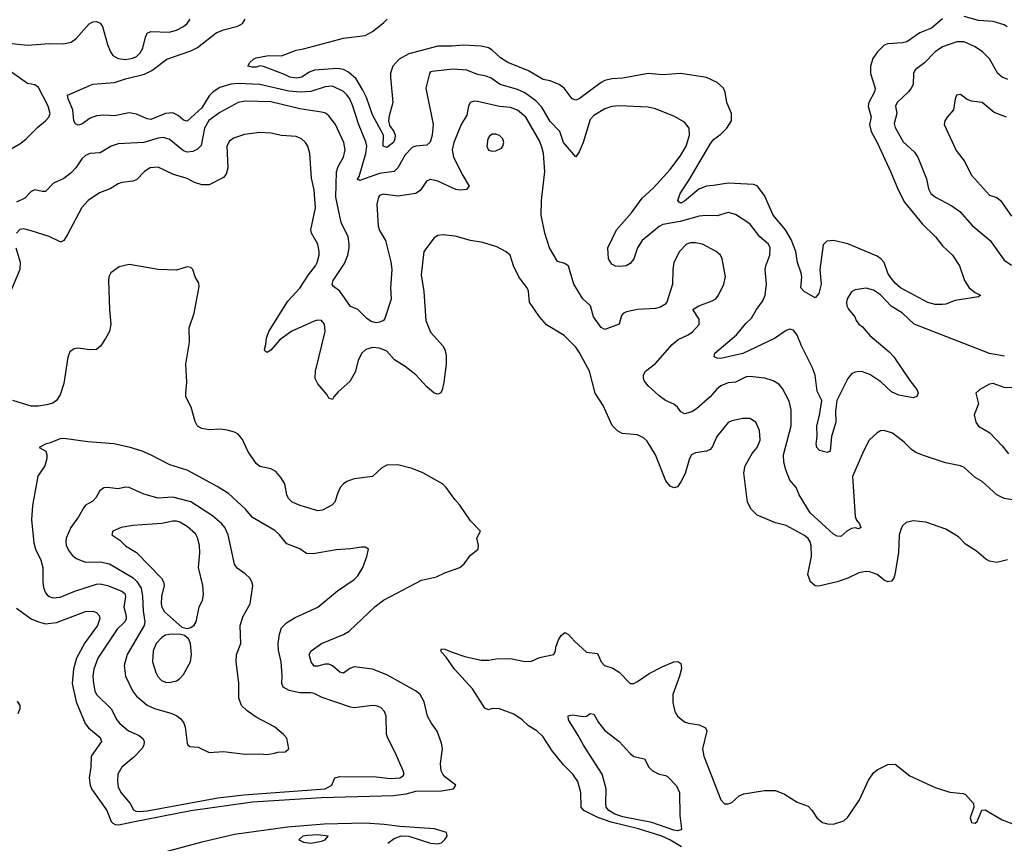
# Model space of a CAD drawing. Header units: inches. Extents: x 1305375 to 1407406, y 744550 to 841633.
# Tile 328 of 509: x 1362087 to 1367511, y 793810 to 798347. Entities that reach past the tile are written whole.
import ezdxf

# ---------------------------------------------------------------- set-up
doc = ezdxf.new("R2010")
doc.units = ezdxf.units.IN
doc.header["$MEASUREMENT"] = 0
doc.layers.add('B3769', color=7, linetype='Continuous')

msp = doc.modelspace()

# ---------------------------------------------------------------- linework, layer by layer
at = {"layer": 'B3769', "color": 5}
for points, elevation in [([(1362010, 798218.5), (1362130, 798206), (1362250, 798215.4), (1362330, 798214.4), (1362370, 798222.7), (1362397.7, 798242.3), (1362470, 798323.7), (1362490, 798334.9), (1362510, 798336.5), (1362530, 798328), (1362543.1, 798310), (1362571.1, 798210), (1362587.3, 798170), (1362600.8, 798150), (1362630, 798132.2), (1362670, 798128.1), (1362710, 798134.7), (1362730, 798144.5), (1362750, 798163.6), (1362766, 798190), (1362779.3, 798250), (1362790, 798271.8), (1362810, 798281.5), (1362910, 798277.2), (1362950, 798288.2), (1362990, 798309.2), (1363010, 798324.9), (1363026.9, 798350)], 1160), ([(1367512.7, 796492.7), (1367430, 796507.4), (1367015.1, 796670), (1366951.3, 796730), (1366888.4, 796768.4), (1366830, 796830.8), (1366790, 796857.6), (1366750, 796867.6), (1366690, 796858.3), (1366670, 796847.8), (1366645.5, 796810), (1366641.3, 796790), (1366643.2, 796770), (1366652.6, 796752.6), (1366687, 796710), (1366694.9, 796690), (1366710.4, 796670), (1366730, 796654), (1366770, 796607.9), (1366877.2, 796517.2), (1366902.4, 796490), (1366990, 796359.5), (1367030.2, 796310.2), (1367037.6, 796290), (1367028.5, 796271.5), (1367010, 796264.2), (1366930, 796278.7), (1366890, 796296.4), (1366831.9, 796351.9), (1366770, 796392.2), (1366730, 796406.6), (1366710, 796409), (1366690, 796406), (1366670, 796395.3), (1366649.2, 796370), (1366588.9, 796250), (1366581.5, 796190), (1366583.8, 796130), (1366559.2, 796050), (1366551.7, 795970), (1366537.7, 795962.3), (1366493.4, 795973.4), (1366478.3, 795990), (1366474.5, 796010), (1366479.8, 796050), (1366477.6, 796110), (1366493.2, 796166.8), (1366506.4, 796250), (1366480.8, 796300.8), (1366468.6, 796388.6), (1366453.5, 796433.5), (1366393.5, 796550), (1366370, 796609.6), (1366350, 796636.9), (1366330, 796641.7), (1366310, 796634.8), (1366244.4, 796590), (1366070, 796507.7), (1365950, 796480.4), (1365930, 796481.7), (1365912.3, 796490), (1365916.3, 796510), (1366035.6, 796610), (1366087.1, 796672.9), (1366118.1, 796701.9), (1366145.6, 796750), (1366181.2, 796798.8), (1366194.5, 796830), (1366200.8, 796890), (1366194.6, 796970), (1366197.4, 796990), (1366219.4, 797050), (1366220.6, 797090), (1366211.4, 797110), (1366165.1, 797150), (1366110, 797221.7), (1366030, 797272.8), (1365990, 797284), (1365930, 797267.1), (1365868.8, 797268.8), (1365830, 797264.1), (1365725.2, 797234.8), (1365630, 797219), (1365610, 797207.8), (1365515.8, 797130), (1365491.3, 797090), (1365470.1, 797029.9), (1365450, 797003.5), (1365428.9, 796991.1), (1365393.4, 796986.6), (1365370, 796989.8), (1365350, 796999.8), (1365331.6, 797030), (1365326.9, 797090), (1365375.3, 797190), (1365458, 797282), (1365516.2, 797363.8), (1365578.8, 797421.2), (1365670, 797522.2), (1365730, 797600.7), (1365759.5, 797650), (1365777, 797710), (1365775.3, 797750), (1365750, 797782), (1365693.8, 797813.8), (1365590, 797856), (1365550, 797864.5), (1365390, 797872.6), (1365350, 797868.2), (1365310, 797856.5), (1365250, 797819.8), (1365230, 797797.6), (1365191.7, 797670), (1365170, 797619.6), (1365150, 797591.8), (1365082.2, 797670), (1365062.2, 797730), (1365010, 797786.1), (1364964.2, 797864.2), (1364930, 797899.8), (1364870, 797943), (1364830, 797962.2), (1364734.5, 797990), (1364683.7, 798023.7), (1364656.3, 798036.3), (1364610, 798044.3), (1364550, 798069), (1364474.8, 798074.8), (1364358.5, 798061.5), (1364350, 798058.9), (1364344.2, 798050), (1364325.2, 797970), (1364365.6, 797770), (1364359.7, 797710), (1364348.4, 797671.6), (1364330, 797655.4), (1364270, 797650.8), (1364250, 797642.9), (1364210, 797602), (1364169.6, 797530.4), (1364150, 797510.8), (1364070, 797498.8), (1363961.5, 797461.5), (1363954.8, 797465.2), (1363950, 797462), (1363948.5, 797468.5), (1363957.7, 797482.3), (1363994.8, 797610), (1363999, 797650), (1363994.6, 797674.6), (1363952.9, 797772.9), (1363922.7, 797870), (1363905.2, 797910), (1363890, 797933.2), (1363870.7, 797950.7), (1363810, 797980.2), (1363770, 797976.8), (1363690, 797951), (1363632, 797948), (1363570, 797952.3), (1363410.5, 797990.5), (1363290, 797994.7), (1363250, 797990.9), (1363190, 797973.5), (1363152.4, 797950), (1363130, 797926.6), (1363090, 797860.8), (1363010, 797787.6), (1362990, 797794), (1362959.6, 797819.6), (1362930, 797832.8), (1362890, 797829.8), (1362810, 797797.4), (1362790, 797799.8), (1362730, 797826.9), (1362690, 797833.3), (1362610, 797818), (1362550, 797821), (1362510, 797818), (1362476, 797804), (1362430, 797772), (1362410, 797766.3), (1362393.7, 797773.7), (1362385.8, 797790), (1362380.3, 797850), (1362354, 797910), (1362350, 797930.6), (1362490, 797991.5), (1362610, 798001.2), (1362670, 798021.5), (1362774.2, 798045.8), (1362814.1, 798065.9), (1362896.9, 798130), (1363030, 798176), (1363066.3, 798193.7), (1363170, 798275.1), (1363210, 798291.6), (1363289.2, 798310.8), (1363314.6, 798325.4), (1363329.8, 798350)], 1140), ([(1367170, 798350.5), (1367110, 798300.5), (1367046.4, 798273.6), (1366975.2, 798224.8), (1366950, 798218.5), (1366870, 798213.7), (1366850, 798206.6), (1366812.6, 798170), (1366787.5, 798132.5), (1366774.7, 798090), (1366774.7, 798050), (1366799.7, 797970), (1366795.5, 797950), (1366764.8, 797890), (1366761.3, 797870), (1366778, 797810), (1366768.9, 797770), (1366778.6, 797730), (1366810.9, 797670), (1366886.5, 797506.5), (1366926, 797410), (1366961.8, 797341.8), (1367060.3, 797220.3), (1367133.1, 797150), (1367170, 797101.3), (1367226.7, 797050), (1367263.7, 796990), (1367292.2, 796910), (1367317.8, 796870), (1367350, 796844), (1367380.4, 796830), (1367370, 796819.6), (1367240.6, 796799.4), (1367190, 796779.6), (1367170, 796777), (1367130, 796778.4), (1367090, 796788.4), (1366940.3, 796870), (1366910, 796896), (1366882.2, 796930), (1366869.3, 796950), (1366848.9, 797010), (1366831.6, 797030), (1366810, 797044.8), (1366650, 797111.7), (1366570, 797130.7), (1366533.1, 797126.9), (1366513.5, 797106.5), (1366495.5, 796970), (1366502.4, 796890), (1366490, 796839.3), (1366470, 796814.5), (1366409.3, 796850), (1366389.7, 796870), (1366395.8, 796930), (1366392.8, 796950), (1366372.4, 797010), (1366362.2, 797070), (1366336.3, 797136.3), (1366305.5, 797190), (1366238.6, 797270), (1366190, 797378.7), (1366150, 797430.8), (1366130, 797438.4), (1365990, 797447), (1365910, 797432.7), (1365870, 797430.5), (1365827.7, 797412.3), (1365750, 797347), (1365730, 797336.3), (1365720.9, 797340.9), (1365713.6, 797350), (1365726.3, 797390), (1365775.4, 797464.6), (1365890, 797661.7), (1365910, 797687.4), (1365950, 797716.9), (1365982.7, 797750), (1366007.7, 797790), (1366007.8, 797830), (1365982.7, 797890), (1365973.1, 797946.9), (1365964.4, 797970), (1365930, 798001.6), (1365870, 798028.3), (1365730, 798049.8), (1365630, 798043.8), (1365550, 798050.6), (1365410, 798025), (1365350, 798021.5), (1365310, 798011.6), (1365290, 798000.3), (1365170, 797910.9), (1365150, 797902.7), (1365130, 797911.1), (1365085.7, 797970), (1365059.7, 797990), (1365010, 798009.8), (1364970, 798017.8), (1364890, 798065.5), (1364776.9, 798110), (1364736, 798136), (1364690, 798179.3), (1364670, 798192.4), (1364630, 798200.2), (1364530, 798207), (1364470, 798200.9), (1364390, 798201.2), (1364230, 798157.9), (1364178.4, 798130), (1364141.9, 798090), (1364130, 798052.7), (1364129.5, 798030), (1364143.5, 797890), (1364122.2, 797817.8), (1364118.8, 797790), (1364124.1, 797764.1), (1364148.2, 797730), (1364154.9, 797710), (1364153.4, 797690), (1364145.5, 797670), (1364110, 797643.1), (1364089.8, 797649.8), (1364091.6, 797710), (1364030, 797822), (1363997.6, 797917.6), (1363978.2, 797958.2), (1363940, 798020), (1363897.6, 798057.6), (1363870, 798071.5), (1363837.9, 798077.9), (1363711.3, 798068.7), (1363681.5, 798058.5), (1363641.1, 798030), (1363610, 798024.2), (1363574.5, 798030), (1363545.2, 798045.2), (1363430, 798088.3), (1363410, 798091.6), (1363390, 798085.3), (1363365.1, 798085.1), (1363344.5, 798090), (1363354, 798110), (1363374.5, 798130), (1363390, 798136.2), (1363458, 798150), (1363530, 798147.9), (1363610, 798179.5), (1363650, 798186), (1363870, 798244.8), (1363990, 798258.9), (1364030, 798281.4), (1364092, 798330), (1364111.9, 798350)], 1120), ([(1367527.2, 798307.2), (1367510, 798317.6), (1367450, 798336.8), (1367370, 798342.9), (1367290, 798365)], 1120), ([(1367530, 798017.4), (1367499.8, 798030), (1367476.5, 798050), (1367430.4, 798130.4), (1367391, 798170), (1367350, 798197.3), (1367290, 798224.8), (1367250, 798224.1), (1367170, 798197.8), (1367130.6, 798169.4), (1367071.2, 798108.8), (1367019.5, 798070), (1367010.3, 798050), (1367009, 797990), (1366999, 797970), (1366984, 797950), (1366921.5, 797890), (1366912.4, 797870), (1366919.7, 797830), (1366905.1, 797774.9), (1366910, 797752.7), (1366954.4, 797674.4), (1367016.6, 797616.6), (1367034.4, 797590), (1367082.2, 797470), (1367094.3, 797414.3), (1367107.2, 797390), (1367132.4, 797370), (1367222.2, 797322.2), (1367266.5, 797290), (1367333.8, 797213.8), (1367432.6, 797130), (1367510, 797021.6), (1367550, 796995.3)], 1140), ([(1362030, 797630.7), (1362092.9, 797667.1), (1362123, 797690), (1362186.2, 797753.8), (1362229.8, 797790), (1362247, 797810), (1362254.1, 797830), (1362244.7, 797870), (1362190, 797973.7), (1362170, 797987.6), (1362130, 797995.8), (1361992, 798092)], 1160), ([(1367524, 797810), (1367455.8, 797835.8), (1367390, 797891.3), (1367330, 797898.7), (1367307.2, 797907.2), (1367270, 797934.5), (1367248.7, 797931.3), (1367240.5, 797910), (1367230.5, 797850), (1367196.4, 797810), (1367184.4, 797790), (1367180.4, 797770), (1367245.3, 797625.3), (1367290.3, 797570), (1367330.3, 797490), (1367430, 797380.3), (1367470, 797366.4), (1367490, 797350.4), (1367550, 797263.6)], 1160), ([(1367570, 795699.6), (1367510, 795709.6), (1367469.8, 795729.8), (1367390, 795802.9), (1367350, 795824.7), (1367290, 795880.8), (1367269.9, 795889.9), (1367186.4, 795906.4), (1367065.4, 795945.4), (1367023.6, 795963.6), (1367000, 795980), (1366960, 796020), (1366894.5, 796070), (1366850, 796084.7), (1366830, 796082.4), (1366810, 796071.8), (1366767.2, 796030), (1366735.2, 795970), (1366674.9, 795830), (1366689.3, 795609.3), (1366696.4, 795590), (1366714, 795570), (1366720.5, 795550), (1366710, 795541.6), (1366690, 795546.9), (1366670, 795544.4), (1366643.8, 795530), (1366610, 795500.7), (1366590, 795502.4), (1366570, 795513), (1366441.9, 795630), (1366381.7, 795730), (1366365, 795770), (1366330.6, 795810.6), (1366307.2, 795867.2), (1366296.9, 795910), (1366294.1, 795950), (1366337.9, 796110), (1366336.8, 796196.8), (1366325.3, 796245.3), (1366290, 796314.5), (1366270, 796339.7), (1366237.1, 796357.1), (1366191.5, 796371.5), (1366110, 796381.8), (1366090, 796378.8), (1366030, 796350.9), (1365990, 796345.8), (1365950.4, 796330), (1365926.3, 796310), (1365891.3, 796270), (1365816.2, 796203.8), (1365790, 796187.1), (1365750, 796175.3), (1365730, 796186.3), (1365710, 796212.6), (1365690, 796229.8), (1365644.5, 796250), (1365610, 796274.3), (1365549.7, 796330), (1365530, 796355.1), (1365524.5, 796370), (1365524.5, 796390), (1365535.4, 796410), (1365590, 796453.8), (1365681.9, 796558.1), (1365715.4, 796584.6), (1365770, 796610.2), (1365793.2, 796626.8), (1365830, 796668.4), (1365830, 796697.2), (1365796, 796750), (1365829.2, 796770), (1365902.6, 796797.4), (1365921.6, 796810), (1365937.6, 796830), (1365966.6, 796890), (1365974.5, 796930), (1365956.4, 797030), (1365946.9, 797050), (1365924.2, 797070), (1365849.3, 797110), (1365810, 797118.2), (1365783, 797117), (1365760.4, 797110), (1365721.5, 797070), (1365691.6, 797010), (1365684.6, 796970), (1365682.6, 796890), (1365653, 796790), (1365642, 796778), (1365616.9, 796763.1), (1365590, 796755.4), (1365489.7, 796749.7), (1365430, 796738.3), (1365411.4, 796728.6), (1365402.4, 796717.6), (1365390, 796669.3), (1365310, 796640.7), (1365290, 796651.8), (1365247.7, 796710), (1365231.6, 796770), (1365189.1, 796809.1), (1365139.7, 796890), (1365110, 796989.4), (1365090, 797003.5), (1365050, 797014.3), (1365006.2, 797090), (1364980.4, 797170), (1364960.3, 797270), (1364961.3, 797350), (1364979.2, 797510), (1364972, 797610), (1364964.4, 797644.4), (1364950, 797679.2), (1364875.2, 797810), (1364830, 797847.6), (1364790, 797863.9), (1364730, 797868.7), (1364610, 797895.8), (1364590, 797897.3), (1364568.7, 797890), (1364559.6, 797870), (1364550, 797820.9), (1364519.3, 797770), (1364478.7, 797670), (1364469.5, 797630), (1364477.2, 797590), (1364528.1, 797488.1), (1364563, 797430), (1364548.5, 797411.5), (1364512.8, 797407.2), (1364490, 797411.9), (1364390, 797458), (1364350, 797466.9), (1364330, 797458.4), (1364294.1, 797405.9), (1364270.1, 797389.9), (1364170, 797374.3), (1364090, 797385.3), (1364070, 797377.7), (1364063.2, 797370), (1364054.3, 797330), (1364062.1, 797210), (1364070, 797186), (1364101.9, 797130), (1364132.5, 797012.5), (1364138, 796970), (1364129.4, 796870), (1364133.2, 796806.8), (1364098.7, 796701.3), (1364090.9, 796689.1), (1364070, 796679.8), (1364050, 796676.8), (1364023.4, 796683.4), (1364000, 796700), (1363950, 796749.6), (1363910, 796767.3), (1363851.2, 796851.2), (1363816.6, 796876.6), (1363808.2, 796888.2), (1363814, 796910), (1363876.1, 797003.9), (1363894.1, 797050), (1363901.6, 797090), (1363903, 797110), (1363896.7, 797150), (1363858, 797230), (1363829.1, 797370), (1363831.9, 797508.1), (1363842.2, 797537.8), (1363870.6, 797590), (1363880.2, 797630), (1363872.5, 797670), (1363827.6, 797770), (1363790, 797817.8), (1363771, 797831), (1363750, 797838), (1363630, 797856), (1363470, 797893.8), (1363330, 797897), (1363290.6, 797890), (1363190, 797835.2), (1363129.2, 797790.8), (1363105.1, 797750), (1363087.1, 797652.9), (1363066.6, 797633.4), (1363040.2, 797619.8), (1363010, 797616.4), (1362990, 797624.8), (1362910, 797687.8), (1362877.9, 797697.9), (1362850, 797694.8), (1362770, 797669.4), (1362630, 797662.4), (1362590.9, 797649.1), (1362530, 797613.3), (1362476, 797610), (1362450, 797599.3), (1362430, 797581.1), (1362395.5, 797530), (1362370, 797502.4), (1362330, 797472.7), (1362274, 797446), (1362230, 797399.6), (1362210, 797399.7), (1362170, 797409.7), (1362150, 797400.4), (1362115.7, 797364.3), (1362070, 797341.8)], 1160), ([(1367528.6, 795371.4), (1367470, 795357.6), (1367430, 795363.5), (1367410, 795374.3), (1367358.5, 795418.5), (1367297, 795457), (1367258.8, 795498.8), (1367190, 795540.9), (1367078.9, 795578.9), (1367010, 795586), (1366970, 795577.2), (1366950, 795559), (1366941.2, 795538.8), (1366932.7, 795507.3), (1366929.2, 795410), (1366908.4, 795290), (1366902.3, 795270), (1366890, 795254.4), (1366870, 795249.8), (1366850, 795259.4), (1366810, 795289.8), (1366770, 795304.8), (1366750, 795307.1), (1366710, 795299.1), (1366650, 795269.8), (1366590, 795249.8), (1366490, 795226.9), (1366470, 795228), (1366443, 795250), (1366429.8, 795289.8), (1366449.8, 795390), (1366447, 795450), (1366441.8, 795470), (1366430, 795489.7), (1366410, 795505.1), (1366310, 795560.5), (1366250, 795574.7), (1366150, 795616.9), (1366116.2, 795650), (1366096.9, 795690), (1366076.2, 795850), (1366084.5, 795890), (1366122.8, 795957.2), (1366150, 795990.7), (1366165.4, 796030), (1366163.5, 796083.5), (1366142.7, 796130), (1366110, 796149.5), (1366070, 796149.6), (1366010, 796137.4), (1365990, 796127.3), (1365926.7, 796050), (1365904.4, 795995.6), (1365890, 795979.3), (1365870, 795969.6), (1365810, 795961.1), (1365788.9, 795950), (1365777.7, 795930), (1365752.4, 795847.6), (1365730, 795801.6), (1365710, 795773.6), (1365690, 795767.3), (1365670, 795776.9), (1365646.2, 795806.2), (1365590, 795949.6), (1365544.7, 796024.7), (1365523.9, 796043.9), (1365490, 796059.3), (1365406.6, 796066.6), (1365381.2, 796081.2), (1365351.8, 796111.8), (1365301.5, 796221.5), (1365256.9, 796290), (1365225.3, 796410), (1365170, 796514.8), (1365150, 796542.3), (1365086.3, 796606.3), (1364990, 796666.4), (1364950, 796709.7), (1364896.4, 796790), (1364890.7, 796850.7), (1364885.2, 796865.2), (1364836.9, 796930), (1364807.8, 796990), (1364789.6, 797049.6), (1364767.6, 797067.6), (1364715.6, 797095.6), (1364638.6, 797118.6), (1364570, 797131.1), (1364485.8, 797154.2), (1364418.5, 797161.5), (1364390, 797158), (1364370, 797146), (1364313.4, 797070), (1364298, 796942), (1364313.4, 796850), (1364324.5, 796690), (1364350, 796626.4), (1364418.3, 796550), (1364429.3, 796529.3), (1364436.3, 796496.3), (1364436.3, 796450), (1364423.2, 796350), (1364414.5, 796305.5), (1364404.7, 796290), (1364390, 796284.5), (1364370, 796289.6), (1364330, 796324.4), (1364270, 796389.8), (1364210, 796437.1), (1364152.3, 796472.3), (1364110, 796520.3), (1364070, 796537.4), (1364030, 796540.2), (1363994.4, 796530), (1363970, 796507.6), (1363951.4, 796470), (1363934.6, 796405.4), (1363906.1, 796353.9), (1363842.3, 796297.7), (1363818, 796270), (1363810, 796254), (1363790, 796262), (1363780.6, 796280.6), (1363730, 796340.5), (1363715.6, 796370), (1363717.4, 796410), (1363769.8, 796630), (1363766.3, 796670), (1363749.7, 796689.7), (1363730, 796691.6), (1363710, 796686.6), (1363582, 796630), (1363518.4, 796581.6), (1363470, 796527), (1363450, 796513.6), (1363440.1, 796520.1), (1363435.1, 796530), (1363443.2, 796556.8), (1363446.7, 796593.3), (1363460.4, 796630), (1363563.4, 796796.6), (1363630, 796868.4), (1363678.1, 796941.9), (1363716.1, 796990), (1363726.4, 797010), (1363736.4, 797050), (1363737.6, 797070), (1363728.6, 797110), (1363695, 797170), (1363691.3, 797190), (1363715.9, 797310), (1363710, 797408.7), (1363694.4, 797474.4), (1363686, 797610), (1363674.8, 797650), (1363662, 797670), (1363639.6, 797690), (1363610, 797703.9), (1363530, 797707.9), (1363470, 797722.2), (1363410, 797726), (1363325.4, 797714.6), (1363265.4, 797694.6), (1363242.2, 797677.8), (1363227.7, 797650), (1363233.5, 797530), (1363224.6, 797495.4), (1363210, 797477.7), (1363130, 797437.2), (1363090, 797437), (1363050, 797449.2), (1363010, 797471.9), (1362933.7, 797493.7), (1362850, 797534.2), (1362805.5, 797530), (1362774, 797510), (1362730, 797464), (1362710, 797456.8), (1362650, 797450.7), (1362630, 797443.1), (1362584.7, 797415.3), (1362527.5, 797392.5), (1362464.9, 797350), (1362428.5, 797311.5), (1362350, 797163), (1362330, 797129.7), (1362316.2, 797123.8), (1362310, 797122.3), (1362250, 797152.4), (1362150, 797184.1), (1362110, 797194), (1362088.6, 797191.4), (1362069.5, 797170.5)], 1180), ([(1362066.5, 797090), (1362090.5, 797010.5), (1362088.4, 796970), (1362019.3, 796810)], 1180), ([(1362070, 795104.4), (1362150, 795046.4), (1362190, 795029.3), (1362230, 795019.8), (1362290, 795025.9), (1362450, 795086.7), (1362490, 795088.1), (1362510, 795080.9), (1362524.9, 795064.9), (1362528.9, 795048.9), (1362515.5, 795010), (1362445.3, 794914.7), (1362399.6, 794830), (1362383.3, 794770), (1362376.4, 794690), (1362398.9, 794590), (1362448.1, 794470), (1362465.8, 794445.8), (1362530, 794392.4), (1362538.2, 794370), (1362480.8, 794290), (1362478.5, 794230), (1362469.3, 794170), (1362474.5, 794130), (1362482.2, 794110), (1362567.3, 793990), (1362590.9, 793930), (1362600.2, 793920.2), (1362613, 793913), (1362632.6, 793912.6), (1362710, 793928.6), (1363030.5, 793990.5), (1363370, 794038.4), (1363750, 794062.5), (1364146.4, 794073.6), (1364216.9, 794083.1), (1364270, 794097.2), (1364410, 794099.3), (1364477, 794110), (1364489.7, 794130), (1364430, 794176.4), (1364417.8, 794190), (1364409, 794210), (1364406, 794250), (1364416.3, 794330), (1364410, 794362), (1364387.6, 794427.6), (1364353, 794473), (1364333.7, 794510), (1364315.8, 794590), (1364294, 794630), (1364267.6, 794650), (1364110, 794737.8), (1364030, 794768.4), (1363930, 794782.1), (1363906.2, 794773.8), (1363870, 794747.6), (1363850, 794753.3), (1363810, 794787.7), (1363790, 794796.6), (1363770, 794796.4), (1363730, 794785.2), (1363710, 794786.5), (1363692.2, 794810), (1363682, 794850), (1363693, 794870), (1363749.3, 794910.7), (1363870, 794959.7), (1363901.5, 794978.5), (1364046, 795114), (1364092.1, 795150), (1364299.8, 795260.2), (1364382.7, 795277.3), (1364430, 795300.4), (1364511.5, 795328.5), (1364535.1, 795350), (1364570, 795397.1), (1364612.3, 795430), (1364614, 795450), (1364605.1, 795490), (1364626, 795530), (1364570, 795586), (1364512.6, 795672.6), (1364484, 795704), (1364436.5, 795770), (1364415.6, 795790), (1364308.2, 795850), (1364250, 795874.1), (1364170, 795894.1), (1364110, 795892.8), (1364082.3, 795877.7), (1364030, 795830.9), (1363930, 795817.4), (1363890, 795803.5), (1363870.4, 795790), (1363853.4, 795770), (1363839.1, 795740.9), (1363823.6, 795690), (1363807, 795673), (1363755.6, 795644.4), (1363730, 795641.6), (1363632, 795670), (1363587.8, 795690), (1363568.3, 795710), (1363558.9, 795730), (1363546.9, 795790), (1363525.4, 795825.4), (1363497.8, 795857.8), (1363470, 795873.3), (1363410, 795886), (1363390, 795901.6), (1363343.1, 795970), (1363314.5, 796034.5), (1363290, 796063.5), (1363270, 796075.4), (1363230, 796086), (1363190.8, 796090.8), (1363130, 796088.3), (1363090, 796095.5), (1363067.4, 796107.4), (1363053.4, 796133.4), (1363032.2, 796212.2), (1363002.5, 796270), (1363001.6, 796290), (1363007, 796350), (1363002.4, 796450), (1363022.7, 796570), (1363020.9, 796650), (1363048.6, 796730), (1363076.4, 796876.4), (1363074.7, 796894.7), (1363053.2, 796930), (1363041.2, 796970), (1363030, 796981.2), (1363010, 796985.2), (1362950, 796967.6), (1362850, 796970.7), (1362690, 796998.3), (1362634.2, 796985.8), (1362590, 796953.2), (1362578, 796930), (1362575.5, 796910), (1362581.3, 796750), (1362588.9, 796668.9), (1362581.8, 796630), (1362560.6, 796590), (1362531.6, 796548.4), (1362510, 796529.2), (1362471.9, 796528.1), (1362410, 796537.7), (1362387, 796533), (1362363.3, 796516.7), (1362351.4, 796488.6), (1362330, 796343), (1362310, 796280.5), (1362290, 796248.2), (1362270, 796234), (1362234.8, 796225.2), (1362190, 796218.2), (1362150, 796218.7), (1362048.5, 796248.5)], 1220), ([(1367670, 796319), (1367510, 796321.5), (1367450, 796342.4), (1367430, 796338.4), (1367376, 796310), (1367354.8, 796290), (1367368.4, 796230), (1367344.9, 796170), (1367354, 796130), (1367370, 796108), (1367430.8, 796070.8), (1367499.1, 795999.1), (1367534.7, 795954.7)], 1160), ([(1365732.9, 793790), (1365668.1, 793830), (1365625.3, 793850), (1365495.3, 793890), (1365345.6, 793925.6), (1365272.3, 793952.3), (1365195.3, 793990), (1365180.3, 794010), (1365177.6, 794090), (1365162, 794150), (1365134.5, 794190), (1365082.9, 794242.9), (1365020.2, 794320.2), (1364970, 794397.4), (1364936.3, 794430), (1364890, 794457.3), (1364854.5, 794490), (1364810, 794521), (1364730, 794551.6), (1364690, 794551.8), (1364670, 794545.3), (1364650, 794554.3), (1364580.7, 794660.7), (1364481.7, 794770), (1364435.6, 794835.6), (1364410, 794863.7), (1364406.3, 794870), (1364410, 794881), (1364430, 794880.3), (1364463.9, 794863.9), (1364539.8, 794839.8), (1364630, 794819.3), (1364670, 794819.7), (1364710, 794826.9), (1364790, 794828.3), (1364870, 794812), (1364906, 794814), (1364950, 794833), (1365029.4, 794850.6), (1365039.3, 794870), (1365040.9, 794890), (1365056.2, 794930), (1365070, 794954), (1365090, 794970.6), (1365110, 794960.5), (1365143.1, 794923.1), (1365210, 794863.1), (1365270, 794855.5), (1365290.4, 794810), (1365308, 794790), (1365354.3, 794774.3), (1365390, 794753), (1365450, 794690.7), (1365470, 794690.7), (1365490, 794700.7), (1365554.5, 794745.5), (1365630, 794784.6), (1365690, 794810.4), (1365712.2, 794812.2), (1365730, 794801), (1365733.3, 794773.3), (1365722.8, 794730), (1365685.8, 794630), (1365685.1, 794585.1), (1365695.8, 794535.8), (1365710.4, 794510), (1365750, 794479.5), (1365771.4, 794471.4), (1365830, 794462.7), (1365865.7, 794445.7), (1365872, 794430), (1365849.1, 794330), (1365855.2, 794290), (1365949, 794049), (1365970, 794027.7), (1365990, 794028.2), (1366010, 794035.5), (1366050, 794071), (1366076.6, 794083.4), (1366190, 794100.9), (1366250, 794100.7), (1366301, 794081), (1366370, 794036.1), (1366430, 794014.9), (1366451.8, 793991.8), (1366478, 793950), (1366510, 793924.9), (1366536.7, 793916.7), (1366570, 793914.9), (1366626.5, 793933.5), (1366650, 793953.4), (1366713.3, 794050), (1366762.7, 794157.3), (1366790, 794198.8), (1366810, 794214.8), (1366870, 794244.9), (1366910, 794246.4), (1366990, 794182.3), (1367130, 794118), (1367212, 794092), (1367284.9, 794084.9), (1367298, 794078), (1367341.3, 794030), (1367344.2, 794010), (1367323, 793950), (1367330, 793925.5), (1367350, 793921), (1367361.8, 793930), (1367387.9, 793992.1), (1367405.1, 793994.9), (1367499.1, 793939.1), (1367576.3, 793910)], 1180), ([(1362073, 794593), (1362087.2, 794570), (1362087.6, 794550), (1362077.5, 794522.5)], 1180), ([(1364115.6, 793810), (1364150, 793837), (1364188.7, 793851.3), (1364230, 793850.2), (1364350, 793810.3), (1364390, 793807), (1364410, 793812.7), (1364430, 793830.6), (1364441.3, 793850), (1364438.9, 793870), (1364372.7, 793890), (1364181.8, 793901.8), (1364094, 793914), (1363990, 793920.5), (1363765.2, 793914.8), (1363561.8, 793898.2), (1363270, 793858), (1363090, 793817.1), (1362810, 793740.8)], 1220)]:
    msp.add_lwpolyline(points, dxfattribs=dict(at, elevation=elevation))
for points, elevation in [([(1364710, 797716.3), (1364690, 797715.6), (1364675.6, 797704.4), (1364666.7, 797690), (1364661.3, 797650), (1364670, 797628), (1364690, 797621.6), (1364710, 797623.8), (1364740.7, 797639.3), (1364749.3, 797650), (1364754.5, 797670), (1364749.4, 797690), (1364730, 797709.4)], 1180), ([(1362330, 796040.5), (1362310, 796038), (1362250, 796013.3), (1362232, 796010), (1362194, 795990), (1362230.6, 795970.6), (1362237.3, 795950), (1362236.3, 795930), (1362226, 795890), (1362187, 795833), (1362156.8, 795670), (1362152.1, 795592.1), (1362164.8, 795464.8), (1362174, 795430), (1362202.6, 795370), (1362215.2, 795330), (1362214.2, 795250), (1362218.5, 795218.5), (1362229.2, 795190), (1362238.7, 795178.7), (1362250, 795169.2), (1362270, 795162.3), (1362310, 795165.5), (1362390, 795198.7), (1362510, 795238.1), (1362530, 795239), (1362570, 795230.1), (1362650, 795199.5), (1362665.7, 795185.7), (1362670.1, 795170), (1362661.3, 795110), (1362672.1, 795070), (1362673.6, 795046.4), (1362665.4, 795030), (1362623.5, 794990), (1362517.1, 794830), (1362495, 794770), (1362490.8, 794730), (1362493, 794690), (1362501.5, 794650), (1362511, 794630), (1362590.1, 794550.1), (1362622.7, 794490), (1362639.3, 794470), (1362686.3, 794430), (1362744.7, 794404.7), (1362766.4, 794386.4), (1362772.4, 794370), (1362770.2, 794350.2), (1362759.7, 794330), (1362716.3, 794283.7), (1362649.2, 794230), (1362627.8, 794190), (1362625.1, 794150), (1362630, 794121.6), (1362644.4, 794090), (1362696.3, 794030), (1362714.6, 793994.6), (1362727.2, 793987.2), (1362745.3, 793985.3), (1362790, 793988.4), (1363178.9, 794061.1), (1363322.3, 794077.7), (1363769.7, 794110), (1363807.3, 794130), (1363823.5, 794170), (1363850, 794177.3), (1364050, 794176.6), (1364130, 794166.9), (1364181.2, 794170), (1364198.8, 794181.2), (1364206, 794190), (1364199.7, 794210), (1364156.4, 794310), (1364114.5, 794390), (1364108.5, 794411.5), (1364106, 794510), (1364096.4, 794536.4), (1364077.3, 794557.3), (1364050, 794567.6), (1364030, 794569.6), (1363930, 794556.4), (1363910, 794559.2), (1363753.2, 794613.2), (1363710, 794635.4), (1363690, 794639.8), (1363630, 794639.6), (1363571.6, 794651.6), (1363539.3, 794670), (1363530.8, 794690), (1363533.8, 794733.8), (1363527.8, 794810), (1363513.4, 794873.4), (1363510.6, 794910), (1363518, 794962), (1363530, 794996.4), (1363556.3, 795023.7), (1363605.5, 795054.5), (1363729.5, 795110), (1363838.6, 795201.4), (1363930, 795263.1), (1363950, 795283.1), (1363976.8, 795330), (1363999.8, 795390), (1364009.2, 795430), (1363990, 795440.7), (1363970, 795441.3), (1363910, 795431.3), (1363830, 795427.1), (1363704, 795404), (1363666.5, 795406.5), (1363630, 795431.3), (1363559.4, 795459.4), (1363518.5, 795510), (1363492.8, 795532.8), (1363370, 795604), (1363331.6, 795650), (1363236.9, 795736.9), (1363175.6, 795775.6), (1363010, 795865.7), (1362914.9, 795894.9), (1362807.6, 795950), (1362761.3, 795970), (1362696.2, 795990), (1362605.2, 796010), (1362462.2, 796022.2)], 1240), ([(1362670, 795771.8), (1362630, 795762), (1362570.7, 795770.7), (1362550, 795767.6), (1362528.9, 795751.1), (1362506.9, 795713.1), (1362490, 795694.5), (1362450, 795671.9), (1362439.5, 795660.5), (1362411.4, 795608.6), (1362368.8, 795550), (1362343.8, 795490), (1362340.6, 795470), (1362343.5, 795450), (1362359.7, 795419.7), (1362376.5, 795396.5), (1362398.7, 795378.7), (1362450, 795359.4), (1362530, 795361), (1362582, 795350), (1362712.9, 795272.9), (1362732.8, 795252.8), (1362755.6, 795215.6), (1362764.4, 795170), (1362766.4, 795090), (1362775.5, 795030), (1362772.5, 795010), (1362679.8, 794850), (1362663, 794790), (1362670.1, 794730.1), (1362707.6, 794650), (1362730, 794619.7), (1362790, 794570.2), (1362830, 794552.9), (1362925.9, 794525.9), (1362952.6, 794512.6), (1362974.8, 794494.8), (1362990.9, 794470.9), (1362998, 794450), (1363010, 794362), (1363012.8, 794352.8), (1363023.8, 794343.8), (1363070, 794339.5), (1363130, 794310.3), (1363210, 794315.2), (1363330, 794300.2), (1363410, 794303.1), (1363450, 794298.4), (1363490, 794306.4), (1363510, 794312.7), (1363550, 794314.8), (1363569, 794330), (1363558, 794390), (1363540.9, 794410), (1363491.2, 794451.2), (1363390, 794505.6), (1363340.3, 794540.3), (1363309.5, 794570), (1363293.6, 794610), (1363293.4, 794693.4), (1363278.9, 794810), (1363282, 794850), (1363304.4, 794910), (1363301, 795010), (1363318.7, 795061.3), (1363356.4, 795130), (1363371.1, 795230), (1363366.6, 795250), (1363354.7, 795270), (1363330, 795294.3), (1363285.3, 795325.3), (1363270, 795347), (1363234.7, 795510), (1363216.5, 795550), (1363201.1, 795570), (1363150, 795613.8), (1363030, 795690.4), (1362930, 795716.4), (1362850, 795710.8), (1362770, 795732.8), (1362690, 795770.8)], 1260), ([(1362930, 795584.1), (1362870, 795571.7), (1362710, 795561.5), (1362646, 795550), (1362600.7, 795530), (1362594.8, 795510), (1362639, 795479), (1362670, 795449.2), (1362730, 795411.3), (1362868.4, 795270), (1362879.8, 795250), (1362882.7, 795230), (1362868.4, 795170), (1362865.7, 795130), (1362870.1, 795110), (1362884.8, 795084.8), (1362980.2, 795000.2), (1363010, 794993.6), (1363030, 794998.3), (1363048, 795012), (1363059.2, 795030), (1363076.4, 795110), (1363094.2, 795150), (1363099.8, 795180.2), (1363096.2, 795230), (1363071.3, 795330), (1363079.5, 795410), (1363078.4, 795450), (1363069.3, 795489.3), (1363055.1, 795515.1), (1363010, 795555.2), (1362970, 795578.3), (1362950, 795583.9)], 1280), ([(1362970, 794961.5), (1362910, 794960.4), (1362890, 794956.1), (1362870, 794944.1), (1362838.5, 794910), (1362822.2, 794870), (1362818.9, 794810), (1362836.9, 794750), (1362848.2, 794728.2), (1362867.5, 794707.5), (1362890, 794697.3), (1362910, 794695.8), (1362950, 794705.2), (1362966.3, 794713.7), (1362990, 794740.5), (1363028.4, 794810), (1363032.6, 794850), (1363028.5, 794910), (1363016.3, 794936.3), (1362995.2, 794955.2)], 1280), ([(1365710, 793878.1), (1365690, 793881.7), (1365570, 793925.2), (1365410, 793956), (1365365.7, 793970), (1365332.5, 793990), (1365318.8, 794010), (1365315.4, 794030), (1365318.8, 794110), (1365295.9, 794190), (1365192.4, 794350), (1365164.4, 794404.4), (1365110, 794489.6), (1365108.2, 794511.8), (1365130, 794518.4), (1365192.3, 794507.7), (1365209.3, 794510.7), (1365230, 794524.7), (1365250, 794521), (1365276.3, 794476.3), (1365311.4, 794431.4), (1365390, 794371.4), (1365450, 794304.9), (1365470, 794289.1), (1365530, 794275.5), (1365552.2, 794230), (1365572.7, 794210), (1365610, 794191.6), (1365644.2, 794184.2), (1365656.9, 794176.9), (1365705.9, 794125.9), (1365721.1, 794090), (1365723.6, 793963.6), (1365733.6, 793890), (1365730, 793883.6)], 1160), ([(1363730, 793856.7), (1363673.4, 793853.4), (1363647.7, 793850), (1363624.9, 793830), (1363650, 793817), (1363690, 793811.6), (1363750, 793821.7), (1363769.3, 793830), (1363786, 793850)], 1240)]:
    msp.add_lwpolyline(points, close=True, dxfattribs=dict(at, elevation=elevation))

doc.saveas('drawing.dxf')
